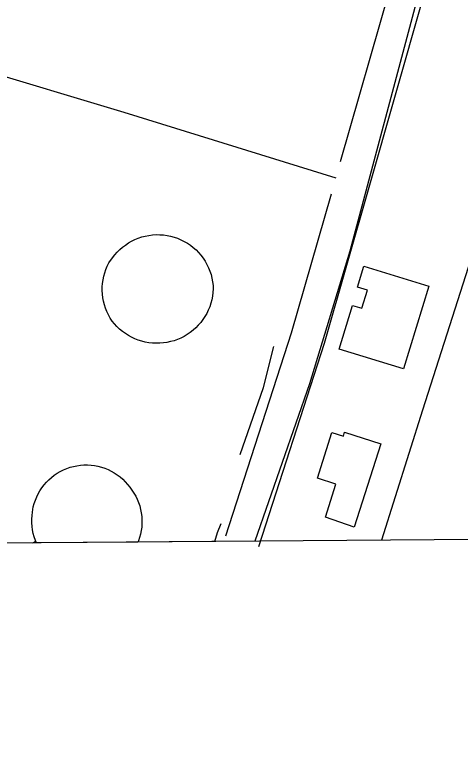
# Model space of a CAD drawing. Extents: x 3535183 to 3573198, y 534952 to 560562.
# Drawn here: x 3563940 to 3564328, y 540353 to 540999 of the extents above; entities that cross this region are included whole.
import ezdxf

# ---------------------------------------------------------------- set-up
doc = ezdxf.new("R2010")
doc.units = 0
for name, color, linetype in [('V-BLDG-OTLN', 7, 'Continuous'), ('V-DOMW-TANK', 7, 'Continuous'), ('V-GRID-FRAM', 7, 'Continuous'), ('V-ROAD-CNTR', 7, 'Continuous'), ('V-SITE-OTLN', 7, 'Continuous'), ('V-TOPO-SHOR', 7, 'Continuous'), ('V-UTIL-LINE', 7, 'Continuous')]:
    doc.layers.add(name, color=color, linetype=linetype)

msp = doc.modelspace()

# ---------------------------------------------------------------- linework, layer by layer
at = {"layer": 'V-BLDG-OTLN'}
for points in [[(3564244.33, 540779.66), (3564300.96, 540762.38), (3564278.95, 540690.28), (3564222.88, 540707.4), (3564234.56, 540745.5), (3564242.69, 540743.01), (3564247.56, 540758.9), (3564238.87, 540761.56)], [(3564210.82, 540560.85), (3564219.86, 540589.82), (3564203.85, 540595.03), (3564216.56, 540634.8), (3564226.48, 540631.64), (3564227.6, 540635.13), (3564259.14, 540625.01), (3564235.76, 540552.16)]]:
    msp.add_lwpolyline(points, close=True, dxfattribs=at)
at = {"layer": 'V-DOMW-TANK'}
for p, q in [((3563982.47, 540602.24), (3563985.31, 540603.44)), ((3563985.31, 540603.44), (3563988.22, 540604.45)), ((3563988.22, 540604.45), (3563991.2, 540605.26)), ((3563991.2, 540605.26), (3563994.22, 540605.88)), ((3563994.22, 540605.88), (3563997.27, 540606.3)), ((3563997.27, 540606.3), (3564000.35, 540606.52)), ((3564000.35, 540606.52), (3564003.43, 540606.54)), ((3564003.43, 540606.54), (3564006.51, 540606.35)), ((3564006.51, 540606.35), (3564009.56, 540605.96)), ((3564009.56, 540605.96), (3564012.59, 540605.38)), ((3564012.59, 540605.38), (3564015.57, 540604.6)), ((3564015.57, 540604.6), (3564018.5, 540603.62)), ((3564018.5, 540603.62), (3564021.35, 540602.46)), ((3563972.06, 540595.69), (3563974.5, 540597.58)), ((3563974.5, 540597.58), (3563977.05, 540599.3)), ((3563977.05, 540599.3), (3563979.71, 540600.86)), ((3563979.71, 540600.86), (3563982.47, 540602.24)), ((3564021.35, 540602.46), (3564024.12, 540601.11)), ((3564024.12, 540601.11), (3564026.8, 540599.59)), ((3564026.8, 540599.59), (3564029.38, 540597.89)), ((3564029.38, 540597.89), (3564031.83, 540596.02)), ((3563965.57, 540589.12), (3563967.59, 540591.45)), ((3563967.59, 540591.45), (3563969.76, 540593.64)), ((3563969.76, 540593.64), (3563972.06, 540595.69)), ((3564031.83, 540596.02), (3564034.16, 540594)), ((3564034.16, 540594), (3564036.35, 540591.84)), ((3564036.35, 540591.84), (3564038.4, 540589.53)), ((3563960.48, 540581.41), (3563962.01, 540584.09)), ((3563962.01, 540584.09), (3563963.71, 540586.66)), ((3563963.71, 540586.66), (3563965.57, 540589.12)), ((3564038.4, 540589.53), (3564040.29, 540587.1)), ((3564040.29, 540587.1), (3564042.17, 540584.63)), ((3564042.17, 540584.63), (3564043.89, 540582.04)), ((3563957.98, 540575.79), (3563959.14, 540578.64)), ((3563959.14, 540578.64), (3563960.48, 540581.41)), ((3564043.89, 540582.04), (3564045.44, 540579.35)), ((3564045.44, 540579.35), (3564046.8, 540576.56)), ((3563956.22, 540569.88), (3563957, 540572.86)), ((3563957, 540572.86), (3563957.98, 540575.79)), ((3564046.8, 540576.56), (3564047.98, 540573.69)), ((3564047.98, 540573.69), (3564048.97, 540570.74)), ((3564048.97, 540570.74), (3564049.76, 540567.74)), ((3563955.21, 540562.33), (3563955.64, 540565.43)), ((3563955.64, 540565.43), (3563956.22, 540569.88)), ((3564049.76, 540567.74), (3564050.35, 540564.69)), ((3564050.35, 540564.69), (3564050.74, 540561.61)), ((3563954.97, 540556.08), (3563954.98, 540559.21)), ((3563954.98, 540559.21), (3563955.21, 540562.33)), ((3564050.74, 540561.61), (3564050.93, 540558.51)), ((3564050.93, 540558.51), (3564050.91, 540555.41)), ((3563955.17, 540552.95), (3563954.97, 540556.08)), ((3563955.58, 540549.85), (3563955.17, 540552.95)), ((3564050.69, 540552.31), (3564050.26, 540549.23)), ((3564050.91, 540555.41), (3564050.69, 540552.31)), ((3563956.19, 540546.78), (3563955.58, 540549.85)), ((3563957.01, 540543.76), (3563956.19, 540546.78)), ((3564049.63, 540546.19), (3564048.81, 540543.2)), ((3564050.26, 540549.23), (3564049.63, 540546.19)), ((3563958.03, 540540.8), (3563957.01, 540543.76)), ((3563958.95, 540538.62), (3563958.03, 540540.8)), ((3564047.37, 540539.29), (3563958.95, 540538.62)), ((3564047.79, 540540.27), (3564047.37, 540539.29)), ((3564048.81, 540543.2), (3564047.79, 540540.27))]:
    msp.add_line(p, q, dxfattribs=at)
msp.add_lwpolyline([(3564025.33, 540786.97), (3564027.27, 540789.5), (3564029.36, 540791.9), (3564031.61, 540794.15), (3564034, 540796.25), (3564036.52, 540798.19), (3564039.17, 540799.96), (3564041.93, 540801.55), (3564044.79, 540802.96), (3564047.73, 540804.17), (3564050.75, 540805.19), (3564053.82, 540806.01), (3564056.94, 540806.62), (3564060.1, 540807.03), (3564063.28, 540807.22), (3564066.46, 540807.21), (3564069.64, 540806.99), (3564072.79, 540806.57), (3564075.91, 540805.93), (3564078.98, 540805.09), (3564081.99, 540804.05), (3564084.92, 540802.81), (3564087.77, 540801.39), (3564090.51, 540799.78), (3564093.15, 540797.99), (3564095.66, 540796.03), (3564098.04, 540793.92), (3564100.27, 540791.65), (3564102.34, 540789.23), (3564104.26, 540786.69), (3564106, 540784.03), (3564107.57, 540781.26), (3564108.95, 540778.39), (3564110.13, 540775.43), (3564111.12, 540772.41), (3564111.91, 540769.32), (3564112.49, 540766.2), (3564112.87, 540763.04), (3564113.04, 540759.86), (3564112.83, 540756.69), (3564112.41, 540753.55), (3564111.79, 540750.44), (3564110.98, 540747.38), (3564109.96, 540744.37), (3564108.76, 540741.44), (3564107.36, 540738.59), (3564105.79, 540735.84), (3564104.04, 540733.19), (3564102.12, 540730.67), (3564100.05, 540728.27), (3564097.82, 540726.01), (3564095.46, 540723.9), (3564092.96, 540721.95), (3564090.33, 540720.17), (3564087.6, 540718.55), (3564084.78, 540717.12), (3564081.86, 540715.88), (3564078.87, 540714.82), (3564075.82, 540713.96), (3564072.72, 540713.3), (3564069.58, 540712.84), (3564066.42, 540712.58), (3564063.25, 540712.53), (3564060.08, 540712.69), (3564056.93, 540713.05), (3564053.81, 540713.61), (3564050.73, 540714.37), (3564047.71, 540715.33), (3564044.76, 540716.49), (3564041.89, 540717.83), (3564039.11, 540719.35), (3564036.43, 540721.06), (3564033.87, 540722.93), (3564031.44, 540724.95), (3564029.14, 540727.14), (3564026.99, 540729.47), (3564024.99, 540731.94), (3564023.28, 540734.58), (3564021.74, 540737.32), (3564020.38, 540740.16), (3564019.21, 540743.08), (3564018.23, 540746.07), (3564017.45, 540749.12), (3564016.87, 540752.21), (3564016.49, 540755.34), (3564016.31, 540758.48), (3564016.34, 540761.63), (3564016.57, 540764.77), (3564017, 540767.88), (3564017.64, 540770.97), (3564018.47, 540774), (3564019.5, 540776.97), (3564020.73, 540779.88), (3564022.13, 540782.69)], close=True, dxfattribs=at)
at = {"layer": 'V-GRID-FRAM'}
msp.add_lwpolyline([(3539245.8, 558535.32), (3570887.51, 558774.64), (3571032.96, 540592.12), (3539375.39, 540352.68), (3539245.8, 558535.32)], dxfattribs=at)
at = {"layer": 'V-ROAD-CNTR'}
for points in [[(3564224.08, 540871), (3564266.65, 541020.05)], [(3564152.68, 540535.36), (3564210.07, 540712.78), (3564248.88, 540848.6), (3564295.53, 541011.93)], [(3563790.3, 540990.07), (3563879.96, 540961.13), (3563903.16, 540953.52), (3564035.22, 540913.91), (3564220.03, 540856.83)], [(3564124.14, 540544.59), (3564181.36, 540721.52), (3564216.04, 540842.88)]]:
    msp.add_lwpolyline(points, dxfattribs=at)
at = {"layer": 'V-SITE-OTLN'}
for p, q in [((3564325.38, 541142.47), (3564232.22, 540792.87)), ((3564232.22, 540792.87), (3564196.86, 540677.31)), ((3564196.86, 540677.31), (3564149.39, 540540.06)), ((3564149.39, 540540.06), (3556155.73, 540479.6))]:
    msp.add_line(p, q, dxfattribs=at)
at = {"layer": 'V-TOPO-SHOR'}
for points in [[(3564589.61, 541710.16), (3564599, 541709.77), (3564610.76, 541710.92), (3564617.56, 541712.39), (3564620.18, 541712.88), (3564623.06, 541713.89), (3564624.35, 541712.82), (3564624.84, 541710.47), (3564624.02, 541707.87), (3564539.19, 541432.13), (3564438.59, 541108.84), (3564370.41, 540888.46), (3564295.53, 540654.34), (3564259.7, 540540.89)], [(3564136.65, 540615.49), (3564156.86, 540674.05), (3564166, 540709.64)], [(3564114.34, 540539.8), (3564116.84, 540547.74), (3564119.83, 540555.58)]]:
    msp.add_lwpolyline(points, dxfattribs=at)
at = {"layer": 'V-UTIL-LINE'}
msp.add_lwpolyline([(3563955.88, 540538.6), (3563958.39, 540539.97)], dxfattribs=at)

doc.saveas('drawing.dxf')
